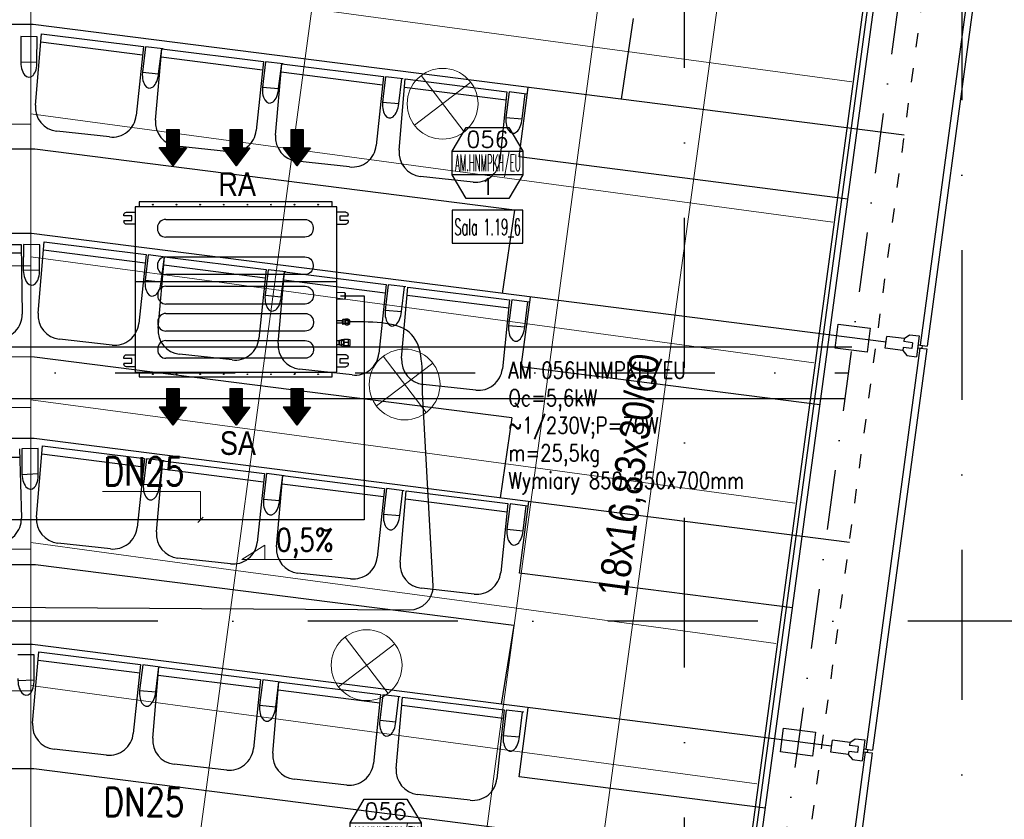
# Model space of a CAD drawing. Header units: millimetres. Extents: x -32221 to 212500, y 31663 to 93766.
# Tile 309 of 340: x 86252 to 90421, y 53968 to 57355. Entities that reach past the tile are written whole.
import ezdxf
from ezdxf.enums import TextEntityAlignment as Align

# ---------------------------------------------------------------- set-up
doc = ezdxf.new("R2010")
doc.units = ezdxf.units.MM
doc.linetypes.add('DASHDOTX2', pattern=[50.8, 25.4, -12.7, 0, -12.7])
doc.linetypes.add('GCAD_ISO03W100', pattern=[30, 12, -18])
for name, color, linetype in [('DVM_INDOOR', 104, 'Continuous'), ('DVM_INOUT_MARK', 3, 'Continuous'), ('DVM_INOUT_NAME', 7, 'Continuous'), ('DVM_PIPE', 3, 'Continuous'), ('osie', 250, 'Continuous'), ('Sciany', 250, 'Continuous'), ('skropliny', 5, 'Continuous'), ('Wyposazenie', 250, 'Continuous')]:
    doc.layers.add(name, color=color, linetype=linetype)
for name, color, linetype, lineweight in [('kasetony', 42, 'Continuous', 5), ('lampy', 30, 'Continuous', 9), ('opis', 250, 'Continuous', 15), ('Opisy', 250, 'Continuous', 13)]:
    doc.layers.add(name, color=color, linetype=linetype, lineweight=lineweight)
doc.styles.add('DVM_DEFAULT', font='romans.shx', dxfattribs={"bigfont": 'whgtxt.shx'})
doc.styles.get("Standard").update_dxf_attribs({"font": 'ARIALN.TTF'})

# ---------------------------------------------------------------- blocks, each defined once
blk = doc.blocks.new('INOUT_MARK')
at = {"layer": 'DVM_INOUT_MARK', "color": 0}
for p, q in [((-600, 1560), (600, 1560)), ((600, 1160), (-600, 1160))]:
    blk.add_line(p, q, dxfattribs=at)
blk.add_lwpolyline([(-360, 1960), (360, 1960), (600, 1560), (600, 1160), (360, 760), (-360, 760), (-600, 1160), (-600, 1560), (-360, 1960)], dxfattribs=at)
at = {"layer": 'DVM_INOUT_NAME'}
blk.add_lwpolyline([(-600, 0), (600, 0), (600, 560), (-600, 560)], close=True, dxfattribs=at)
at = {"layer": 'DVM_INOUT_MARK', "color": 0, "style": 'DVM_DEFAULT'}
for tag, p in [('CAP', (0, 1760)), ('NO', (0, 960))]:
    blk.add_attdef(tag, text='', height=280, dxfattribs=at).set_placement(p, align=Align.MIDDLE_CENTER)
for tag, width, p, p2 in [('QTY', 0.517418, (710, 1220), (1089, 1220)), ('MNAME', 0.53094, (-549, 1220), (563, 1220))]:
    blk.add_attdef(tag, text='', height=280, dxfattribs=dict(at, width=width)).set_placement(p, p2, align=Align.FIT)
at = {"layer": 'DVM_INOUT_NAME', "style": 'DVM_DEFAULT', "width": 1.097081}
blk.add_attdef('INAME', text='', height=280, dxfattribs=at).set_placement((-562, 134), (564, 134), align=Align.FIT)
blk = doc.blocks.new('Direction')
at = {"layer": 'DVM_INDOOR', "color": 1}
for p, q in [((-35, 693.8), (35, 693.8)), ((-35, 693.8), (-35, 588.8)), ((35, 693.8), (35, 588.8)), ((-35, 588.8), (-77, 588.8)), ((-77, 588.8), (0, 487.3)), ((77, 588.8), (0, 487.3)), ((35, 588.8), (77, 588.8))]:
    blk.add_line(p, q, dxfattribs=at)
blk = doc.blocks.new('ID_D_G_D_1_T')
at = {"layer": 'DVM_INDOOR'}
h = blk.add_hatch(dxfattribs=at)
h.set_pattern_fill('ANSI31', color=1, scale=0.75)
h.set_pattern_definition([(45, (-97.4602, 125.541), (-1.683798, 1.683798), [])])
h.paths.add_polyline_path([(-265.5, 522.6), (-207.8, 598.7), (-239.3, 598.7), (-239.3, 677.4), (-291.8, 677.4), (-291.8, 598.7), (-323.3, 598.7)])
h = blk.add_hatch(dxfattribs=at)
h.set_pattern_fill('ANSI31', color=1, scale=0.75)
h.set_pattern_definition([(45, (2.5398, 125.541), (-1.683798, 1.683798), [])])
h.paths.add_polyline_path([(2.5, 522.6), (60.3, 598.7), (28.8, 598.7), (28.8, 677.4), (-23.7, 677.4), (-23.7, 598.7), (-55.2, 598.7)])
h = blk.add_hatch(dxfattribs=at)
h.set_pattern_fill('ANSI31', color=1, scale=0.75)
h.set_pattern_definition([(45, (102.5398, 125.541), (-1.683798, 1.683798), [])])
h.paths.add_polyline_path([(260.1, 522.6), (317.8, 598.7), (286.3, 598.7), (286.3, 677.4), (233.8, 677.4), (233.8, 598.7), (202.3, 598.7)])
h = blk.add_hatch(dxfattribs=at)
h.set_pattern_fill('ANSI31', color=1, scale=0.75)
h.set_pattern_definition([(45, (-97.4602, -971.7816), (-1.683798, 1.683798), [])])
h.paths.add_polyline_path([(-265.5, -574.8), (-207.8, -498.6), (-239.3, -498.6), (-239.3, -419.9), (-291.8, -419.9), (-291.8, -498.6), (-323.3, -498.6)])
h = blk.add_hatch(dxfattribs=at)
h.set_pattern_fill('ANSI31', color=1, scale=0.75)
h.set_pattern_definition([(45, (2.5398, -971.7816), (-1.683798, 1.683798), [])])
h.paths.add_polyline_path([(2.5, -574.8), (60.3, -498.6), (28.8, -498.6), (28.8, -419.9), (-23.7, -419.9), (-23.7, -498.6), (-55.2, -498.6)])
h = blk.add_hatch(dxfattribs=at)
h.set_pattern_fill('ANSI31', color=1, scale=0.75)
h.set_pattern_definition([(45, (102.5398, -971.7816), (-1.683798, 1.683798), [])])
h.paths.add_polyline_path([(260.1, -574.8), (317.8, -498.6), (286.3, -498.6), (286.3, -419.9), (233.8, -419.9), (233.8, -498.6), (202.3, -498.6)])
at = {"layer": 'DVM_INDOOR', "color": 0}
for p, q in [((-424.9, 349.2), (-424.9, -350.8)), ((429, 349.2), (-424.9, 349.2)), ((409, 371), (-408.6, 371)), ((-408.6, 371), (-408.6, 349.2)), ((409, 349.2), (409, 371)), ((429, 275.6), (429, 349.2)), ((-472.2, 311.1), (-472.2, 316.6)), ((-439.2, 311.1), (-472.2, 311.1)), ((-462.2, 326.6), (-424.9, 326.6)), ((-439.2, 291.1), (-439.2, 311.1)), ((-295.6, 296.3), (293.4, 296.3)), ((466.4, 326.6), (429, 326.6)), ((443.3, 291.1), (443.3, 311.1)), ((443.3, 311.1), (476.4, 311.1)), ((476.4, 311.1), (476.4, 316.6)), ((-472.2, 291.1), (-472.2, 285.6)), ((-472.2, 291.1), (-439.2, 291.1)), ((-424.9, 275.6), (-462.2, 275.6)), ((-330.7, 261.2), (-330.7, 256.2)), ((328.5, 261.2), (328.5, 256.2)), ((429, -350.8), (429, 275.6)), ((429, 275.6), (466.4, 275.6)), ((473.4, 291.1), (443.3, 291.1)), ((476.4, 291.1), (473.4, 291.1)), ((476.4, 291.1), (476.4, 285.6)), ((293.4, 221.1), (-295.6, 221.1)), ((-295.6, 137.3), (293.4, 137.3)), ((-330.7, 102.2), (-330.7, 97.2)), ((328.5, 102.2), (328.5, 97.2)), ((293.4, 62.1), (-295.6, 62.1)), ((429, 31.3), (-424.9, 31.3)), ((-294.4, 12.9), (294.6, 12.9)), ((-329.5, -22.2), (-329.5, -27.2)), ((329.8, -22.2), (329.8, -27.2)), ((462.8, -14.8), (429, -13.6)), ((429, -41.1), (462.8, -39.9)), ((462.8, -14.8), (462.8, -27.3)), ((462.8, -27.3), (462.8, -39.9)), ((463.8, -15.8), (463.8, -38.9)), ((294.6, -62.3), (-294.4, -62.3)), ((-294.4, -102.1), (294.6, -102.1)), ((-329.5, -137.2), (-329.5, -142.2)), ((329.8, -137.2), (329.8, -142.2)), ((453.4, -133.2), (429, -133)), ((429, -142.7), (453.4, -142.7)), ((429, -142.7), (453.4, -142.7)), ((453.4, -130.3), (453.4, -130.8)), ((453.4, -137.4), (453.4, -130.8)), ((453.4, -137.4), (453.4, -130.8)), ((453.4, -142.7), (453.4, -133.2)), ((453.4, -142.7), (453.4, -133.2)), ((453.4, -142.7), (453.4, -133.2)), ((453.4, -137.4), (453.4, -138.4)), ((453.4, -145), (453.4, -138.4)), ((453.4, -145), (453.4, -145.5)), ((465.4, -128.1), (454.7, -128.1)), ((454.7, -133), (465.4, -133)), ((465.4, -142.8), (454.7, -142.8)), ((465.4, -147.7), (454.7, -147.7)), ((466.8, -126), (465.4, -127.4)), ((465.4, -128.2), (465.4, -127.4)), ((465.4, -148.4), (465.4, -128.2)), ((465.4, -148.4), (466.8, -149.8)), ((467.6, -125.3), (475.7, -125.3)), ((467.6, -130.2), (475.7, -130.2)), ((467.6, -142.8), (475.7, -142.8)), ((467.6, -150.5), (475.7, -150.5)), ((477.9, -127.4), (476.5, -126)), ((476.5, -149.8), (477.9, -148.4)), ((483.4, -130.4), (477.9, -127.4)), ((477.9, -128.2), (477.9, -127.4)), ((477.9, -148.4), (477.9, -128.2)), ((477.9, -148.4), (483.4, -145.4)), ((483.4, -145.4), (483.4, -130.4)), ((294.6, -177.3), (-294.4, -177.3)), ((-294.4, -217.1), (294.6, -217.1)), ((438.3, -218), (429, -217.9)), ((429, -233.9), (438.3, -233.9)), ((429, -233.9), (438.3, -233.9)), ((440.3, -216.4), (438.3, -218)), ((438.3, -225.9), (438.3, -218)), ((438.3, -233.9), (438.3, -218)), ((438.3, -233.9), (438.3, -225.9)), ((438.3, -233.9), (440.3, -235.4)), ((448.6, -216.4), (440.3, -216.4)), ((440.3, -235.4), (440.3, -216.4)), ((440.3, -235.4), (448.6, -235.4)), ((448.6, -218.9), (448.6, -212)), ((448.6, -212), (458.6, -212)), ((458.6, -218.9), (448.6, -218.9)), ((448.6, -232.8), (448.6, -218.9)), ((448.6, -232.8), (458.6, -232.8)), ((448.6, -239.7), (448.6, -232.8)), ((448.6, -239.7), (458.6, -239.7)), ((458.6, -212), (458.6, -218.9)), ((458.9, -216.3), (458.6, -216.3)), ((458.6, -218.9), (458.6, -232.8)), ((458.6, -232.8), (458.6, -239.7)), ((458.6, -235.3), (458.9, -235.3)), ((459.4, -212.2), (458.9, -212.7)), ((458.9, -238.7), (458.9, -212.7)), ((458.9, -238.7), (459.4, -239.2)), ((476.3, -212.2), (461.5, -212.2)), ((476.3, -212.2), (461.5, -212.2)), ((476.3, -225.7), (461.5, -225.7)), ((476.3, -239.2), (461.5, -239.2)), ((478.9, -212.7), (478.4, -212.2)), ((478.4, -239.2), (478.9, -238.7)), ((484.9, -213.7), (478.9, -212.7)), ((478.9, -238.7), (478.9, -212.7)), ((478.9, -238.7), (484.9, -237.7)), ((484.9, -237.7), (484.9, -213.7)), ((-472.2, -292.7), (-472.2, -287.2)), ((-462.2, -277.2), (-424.9, -277.2)), ((-329.5, -252.2), (-329.5, -257.2)), ((329.8, -252.2), (329.8, -257.2)), ((466.4, -277.2), (429, -277.2)), ((476.4, -292.7), (476.4, -287.2)), ((-439.2, -292.7), (-472.2, -292.7)), ((-472.2, -312.7), (-472.2, -318.2)), ((-472.2, -312.7), (-439.2, -312.7)), ((-424.9, -328.2), (-462.2, -328.2)), ((-439.2, -312.7), (-439.2, -292.7)), ((294.6, -292.3), (-294.4, -292.3)), ((429, -328.2), (466.4, -328.2)), ((443.3, -312.7), (443.3, -292.7)), ((443.3, -292.7), (476.4, -292.7)), ((473.4, -312.7), (443.3, -312.7)), ((476.4, -312.7), (473.4, -312.7)), ((476.4, -312.7), (476.4, -318.2)), ((-424.9, -350.8), (429, -350.8)), ((-408.6, -350.8), (-408.6, -371)), ((-408.6, -371), (-408.1, -371)), ((-408.1, -371), (409, -371)), ((409, -371), (409, -351.3))]:
    blk.add_line(p, q, dxfattribs=at)
for centre in [(-349.9, 358.4), (-249.9, 358.4), (-149.9, 358.4), (-49.9, 358.4), (50.1, 358.4), (150.1, 358.4), (250.1, 358.4), (350.1, 358.4), (-349.9, -360), (-249.9, -360), (-149.9, -360), (-49.9, -360), (50.1, -360), (150.1, -360), (250.1, -360), (350.1, -360)]:
    blk.add_circle(centre, 1.6, dxfattribs=at)
at = {"layer": 'DVM_INDOOR', "color": 0, "extrusion": (0, 0, -1)}
for centre, radius, start, end in [((462.2, 316.6), 10, 0, 90), ((-293.4, 261.2), 35.1, 90, 180), ((-466.4, 316.6), 10, 90, 180), ((462.2, 285.6), 10, 270, 0), ((-293.4, 256.2), 35.1, 180, 270), ((-466.4, 285.6), 10, 180, 270), ((-293.4, 102.2), 35.1, 90, 180), ((-293.4, 97.2), 35.1, 180, 270), ((-294.6, -22.2), 35.1, 90, 180), ((-294.6, -27.2), 35.1, 180, 270), ((-294.6, -137.2), 35.1, 90, 180), ((-294.6, -142.2), 35.1, 180, 270), ((-294.6, -252.2), 35.1, 90, 180), ((462.2, -287.2), 10, 0, 90), ((-294.6, -257.2), 35.1, 180, 270), ((-466.4, -287.2), 10, 90, 180), ((462.2, -318.2), 10, 270, 0), ((-466.4, -318.2), 10, 180, 270), ((-409.5, -351.3), 0.5, 360, 90)]:
    blk.add_arc(centre, radius, start, end, dxfattribs=at)
at = {"layer": 'DVM_INDOOR', "color": 0}
for centre, radius, start, end in [((-295.6, 261.2), 35.1, 90, 180), ((-295.6, 256.2), 35.1, 180, 270), ((-295.6, 102.2), 35.1, 90, 180), ((-295.6, 97.2), 35.1, 180, 270), ((-294.4, -22.2), 35.1, 90, 180), ((-294.4, -27.2), 35.1, 180, 270), ((462.8, -15.8), 1, 0, 88.2), ((462.8, -38.9), 1, 271.8, 0), ((-294.4, -137.2), 35.1, 90, 180), ((-294.4, -142.2), 35.1, 180, 270), ((-294.4, -252.2), 35.1, 90, 180), ((-294.4, -257.2), 35.1, 180, 270)]:
    blk.add_arc(centre, radius, start, end, dxfattribs=at)
for points, knots in [([(454.7, -128.1), (454.7, -128.1), (454.6, -128.1), (454.4, -128.1), (454, -128.3), (453.7, -128.5), (453.6, -128.8), (453.5, -129.1), (453.4, -129.4), (453.4, -129.8), (453.4, -130.1), (453.4, -130.3)], [0, 0, 0, 0, 0.000013, 0.069041, 0.139275, 0.284826, 0.389711, 0.496275, 0.619531, 0.743075, 1, 1, 1, 1]), ([(453.4, -130.8), (453.4, -131), (453.4, -131.3), (453.4, -131.7), (453.5, -132), (453.6, -132.3), (453.8, -132.6), (454.1, -132.9), (454.4, -133), (454.6, -133), (454.7, -133), (454.7, -133)], [0, 0, 0, 0, 0.239182, 0.362776, 0.485496, 0.613466, 0.749358, 0.877858, 0.939112, 0.970034, 1, 1, 1, 1]), ([(454.7, -133), (454.7, -133), (454.6, -133), (454.4, -133.1), (454.1, -133.3), (453.8, -133.8), (453.6, -134.3), (453.5, -134.9), (453.4, -135.6), (453.4, -136.4), (453.4, -137), (453.4, -137.4)], [0, 0, 0, 0, 0.029886, 0.060825, 0.121941, 0.2487, 0.371948, 0.49607, 0.618809, 0.742992, 1, 1, 1, 1]), ([(453.4, -138.4), (453.4, -138.8), (453.4, -139.4), (453.4, -140.2), (453.5, -140.8), (453.6, -141.5), (453.8, -142.1), (454.1, -142.5), (454.4, -142.8), (454.6, -142.8), (454.7, -142.8), (454.7, -142.8)], [0, 0, 0, 0, 0.239, 0.36254, 0.485088, 0.61328, 0.74929, 0.877829, 0.939097, 0.970051, 1, 1, 1, 1]), ([(454.7, -142.8), (454.6, -142.8), (454.5, -142.8), (454.3, -142.9), (454, -143), (453.7, -143.3), (453.6, -143.5), (453.5, -143.8), (453.4, -144.1), (453.4, -144.5), (453.4, -144.8), (453.4, -145)], [0, 0, 0, 0, 0.033947, 0.069512, 0.139705, 0.28517, 0.390004, 0.496517, 0.619714, 0.743198, 1, 1, 1, 1]), ([(453.4, -145.5), (453.4, -145.7), (453.4, -146), (453.4, -146.4), (453.5, -146.7), (453.6, -147.1), (453.8, -147.4), (454.1, -147.6), (454.4, -147.7), (454.6, -147.7), (454.7, -147.7), (454.7, -147.7)], [0, 0, 0, 0, 0.239181, 0.362773, 0.485493, 0.613462, 0.749353, 0.877854, 0.939109, 0.970033, 1, 1, 1, 1]), ([(467.6, -125.3), (466.6, -126.1), (465.9, -126.9), (465.9, -128.6), (466.6, -129.4), (467.6, -130.2)], [0, 0, 0, 0, 0.5, 0.5, 1, 1, 1, 1]), ([(467.6, -130.2), (467.1, -131.2), (466.7, -132.2), (466.1, -134.3), (465.9, -135.4), (465.9, -138.7), (466.6, -140.8), (467.6, -142.8)], [0, 0, 0, 0, 0.25, 0.25, 0.5, 0.5, 1, 1, 1, 1]), ([(467.6, -142.8), (467.1, -143.4), (466.7, -144), (466.1, -145.3), (465.9, -146), (465.9, -148), (466.6, -149.3), (467.6, -150.5)], [0, 0, 0, 0, 0.25, 0.25, 0.5, 0.5, 1, 1, 1, 1]), ([(475.7, -130.2), (476.7, -129.4), (477.4, -128.6), (477.4, -126.9), (476.7, -126.1), (475.7, -125.3)], [0, 0, 0, 0, 0.5, 0.5, 1, 1, 1, 1]), ([(475.7, -142.8), (476.2, -141.8), (476.6, -140.8), (477.2, -138.7), (477.4, -137.6), (477.4, -134.3), (476.7, -132.2), (475.7, -130.2)], [0, 0, 0, 0, 0.25, 0.25, 0.5, 0.5, 1, 1, 1, 1]), ([(475.7, -150.5), (476.2, -149.9), (476.6, -149.3), (477.2, -148), (477.4, -147.3), (477.4, -145.3), (476.7, -144), (475.7, -142.8)], [0, 0, 0, 0, 0.25, 0.25, 0.5, 0.5, 1, 1, 1, 1]), ([(461.5, -212.2), (461.4, -212.2), (461.2, -212.2), (460.9, -212.2), (460.8, -212.2), (460.6, -212.2), (460.6, -212.2), (460.4, -212.2), (460.3, -212.2), (460.1, -212.2), (459.8, -212.2), (459.7, -212.2), (459.5, -212.2), (459.5, -212.2), (459.5, -212.2), (459.4, -212.2), (459.4, -212.2), (459.4, -212.2), (459.4, -212.2), (459.4, -212.2)], [0, 0, 0, 0, 0.125462, 0.125462, 0.250924, 0.250924, 0.313655, 0.313655, 0.376386, 0.501849, 0.501849, 0.752773, 0.752773, 0.878235, 0.878235, 0.940966, 0.972332, 0.972332, 1, 1, 1, 1]), ([(461.5, -225.7), (460.9, -224.7), (460.4, -223.6), (459.7, -221.4), (459.4, -220.2), (459.4, -216.6), (460.3, -214.4), (461.5, -212.2)], [0, 0, 0, 0, 0.25, 0.25, 0.5, 0.5, 1, 1, 1, 1]), ([(461.5, -239.2), (460.9, -238.2), (460.4, -237.1), (459.7, -234.9), (459.4, -233.7), (459.4, -230.1), (460.3, -227.9), (461.5, -225.7)], [0, 0, 0, 0, 0.25, 0.25, 0.5, 0.5, 1, 1, 1, 1]), ([(459.4, -239.2), (459.4, -239.2), (459.4, -239.2), (459.4, -239.2), (459.4, -239.2), (459.5, -239.2), (459.5, -239.2), (459.5, -239.2), (459.7, -239.2), (459.8, -239.2), (460.1, -239.2), (460.3, -239.2), (460.4, -239.2), (460.6, -239.2), (460.6, -239.2), (460.8, -239.2), (460.9, -239.2), (461.2, -239.2), (461.4, -239.2), (461.5, -239.2)], [0, 0, 0, 0, 0.027668, 0.027668, 0.059034, 0.121765, 0.121765, 0.247227, 0.247227, 0.498151, 0.498151, 0.623614, 0.686345, 0.686345, 0.749076, 0.749076, 0.874538, 0.874538, 1, 1, 1, 1]), ([(460.1, -212.2), (460.2, -212.2), (460.2, -212.2), (460.4, -212.2), (460.4, -212.2), (460.4, -212.2), (460.5, -212.2), (460.6, -212.2), (460.8, -212.2), (460.9, -212.2), (461.2, -212.2), (461.4, -212.2), (461.5, -212.2)], [0, 0, 0, 0, 0.181781, 0.181781, 0.249966, 0.249966, 0.318151, 0.454521, 0.454521, 0.72726, 0.72726, 1, 1, 1, 1]), ([(476.3, -225.7), (477, -224.7), (477.5, -223.6), (478.2, -221.4), (478.4, -220.2), (478.4, -216.6), (477.6, -214.4), (476.3, -212.2)], [0, 0, 0, 0, 0.25, 0.25, 0.5, 0.5, 1, 1, 1, 1]), ([(476.3, -212.2), (476.5, -212.2), (476.6, -212.2), (476.9, -212.2), (477.1, -212.2), (477.2, -212.2), (477.3, -212.2), (477.4, -212.2), (477.6, -212.2), (477.8, -212.2), (478, -212.2), (478.2, -212.2), (478.3, -212.2), (478.4, -212.2), (478.4, -212.2), (478.4, -212.2), (478.4, -212.2), (478.4, -212.2), (478.4, -212.2), (478.4, -212.2), (478.4, -212.2), (478.4, -212.2), (478.3, -212.2), (478.2, -212.2), (478, -212.2), (477.8, -212.2), (477.7, -212.2), (477.5, -212.2), (477.5, -212.2), (477.4, -212.2), (477.3, -212.2), (477.2, -212.2), (477.1, -212.2), (476.9, -212.2), (476.6, -212.2), (476.5, -212.2), (476.3, -212.2)], [0, 0, 0, 0, 0.0625, 0.0625, 0.125, 0.125, 0.15625, 0.15625, 0.1875, 0.25, 0.25, 0.375, 0.375, 0.4375, 0.4375, 0.46875, 0.484375, 0.484375, 0.5, 0.5, 0.5625, 0.5625, 0.625, 0.625, 0.75, 0.75, 0.8125, 0.8125, 0.828125, 0.828125, 0.84375, 0.875, 0.875, 0.9375, 0.9375, 1, 1, 1, 1]), ([(476.3, -239.2), (477, -238.2), (477.5, -237.1), (478.2, -234.9), (478.4, -233.7), (478.4, -230.1), (477.6, -227.9), (476.3, -225.7)], [0, 0, 0, 0, 0.25, 0.25, 0.5, 0.5, 1, 1, 1, 1]), ([(478.4, -239.2), (478.4, -239.2), (478.4, -239.2), (478.4, -239.2), (478.4, -239.2), (478.4, -239.2), (478.4, -239.2), (478.3, -239.2), (478.2, -239.2), (478, -239.2), (477.8, -239.2), (477.6, -239.2), (477.4, -239.2), (477.3, -239.2), (477.2, -239.2), (477.1, -239.2), (476.9, -239.2), (476.6, -239.2), (476.5, -239.2), (476.3, -239.2)], [0, 0, 0, 0, 0.027668, 0.027668, 0.059034, 0.121765, 0.121765, 0.247227, 0.247227, 0.498151, 0.498151, 0.623614, 0.686345, 0.686345, 0.749076, 0.749076, 0.874538, 0.874538, 1, 1, 1, 1])]:
    blk.add_open_spline(points, degree=3, knots=knots, dxfattribs=at)
for points in [[(467.6, -150.5), (467.3, -150.3), (467, -150), (466.8, -149.8)], [(476.5, -149.8), (476.3, -150), (476, -150.3), (475.7, -150.5)]]:
    blk.add_open_spline(points, degree=3, dxfattribs=at)
at = {"layer": 'DVM_INDOOR', "xscale": 0.75, "yscale": 0.75, "zscale": 0.75}
for p in [(-265.5, 157.1), (2.5, 157.1), (260.1, 157.1), (-265.5, -940.3), (2.5, -940.3), (260.1, -940.3)]:
    blk.add_blockref('Direction', p, dxfattribs=at)
at = {"layer": 'DVM_INDOOR', "color": 2}
for s, p in [('RA', (86.6, 365.9)), ('SA', (86.6, -731.4))]:
    blk.add_text(s, height=100, dxfattribs=at).set_placement(p, align=Align.BOTTOM_RIGHT)

msp = doc.modelspace()

# ---------------------------------------------------------------- linework, layer by layer
at = {"layer": 'DVM_PIPE'}
msp.add_lwpolyline([(83719.177, 54882.399), (87903.027, 54855.477, 0.41421356), (88003.027, 54955.477), (87957.67, 55775.989)], format="xyb", dxfattribs=at)
msp.add_spline([(87957.67, 55775.989), (87911.757, 56021.97), (87649.561, 56075.378)], degree=3, dxfattribs=at)
at = {"layer": 'kasetony'}
for p, q in [((88758.249, 57834.867), (88677.809, 57240.284)), ((86299.475, 56912.853), (86299.475, 57512.853)), ((87408.201, 56806.582), (87488.642, 57401.166)), ((87408.201, 56806.582), (87488.642, 57401.166)), ((87488.642, 57401.166), (87408.201, 56806.582)), ((88677.809, 57240.284), (87488.642, 57401.166)), ((88677.809, 57240.284), (87488.642, 57401.166)), ((88597.368, 56645.701), (88677.809, 57240.284)), ((88597.368, 56645.701), (88677.809, 57240.284)), ((88677.809, 57240.284), (88597.368, 56645.701)), ((89776.1, 57091.697), (88677.809, 57240.284)), ((89776.1, 57091.697), (88677.809, 57240.284)), ((86299.475, 56956.581), (87408.201, 56806.582)), ((87408.201, 56806.582), (86299.475, 56956.581)), ((85099.475, 56912.853), (86299.475, 56912.853)), ((86299.475, 56912.853), (85099.475, 56912.853)), ((86299.475, 56312.853), (86299.475, 56912.853)), ((87327.76, 56211.999), (87408.201, 56806.582)), ((87327.76, 56211.999), (87408.201, 56806.582)), ((87408.201, 56806.582), (87327.76, 56211.999)), ((87408.201, 56806.582), (88597.368, 56645.701)), ((88597.368, 56645.701), (87408.201, 56806.582)), ((88516.927, 56051.118), (88597.368, 56645.701)), ((88516.927, 56051.118), (88597.368, 56645.701)), ((88597.368, 56645.701), (88516.927, 56051.118)), ((88597.368, 56645.701), (89695.66, 56497.114)), ((89695.66, 56497.114), (88597.368, 56645.701)), ((87327.76, 56211.999), (86299.475, 56351.115)), ((86299.475, 56351.115), (87327.76, 56211.999)), ((87327.76, 56211.999), (86299.475, 56351.115)), ((85099.475, 56312.853), (86299.475, 56312.853)), ((86299.475, 56312.853), (85099.475, 56312.853)), ((86299.475, 55712.853), (86299.475, 56312.853)), ((87247.32, 55617.416), (87327.76, 56211.999)), ((87247.32, 55617.416), (87327.76, 56211.999)), ((87327.76, 56211.999), (87247.32, 55617.416)), ((88516.927, 56051.118), (87327.76, 56211.999)), ((87327.76, 56211.999), (88516.927, 56051.118)), ((88516.927, 56051.118), (87327.76, 56211.999)), ((88436.486, 55456.534), (88516.927, 56051.118)), ((88436.486, 55456.534), (88516.927, 56051.118)), ((88516.927, 56051.118), (88436.486, 55456.534)), ((88516.927, 56051.118), (89615.219, 55902.53)), ((89615.219, 55902.53), (88516.927, 56051.118)), ((89615.219, 55902.53), (88516.927, 56051.118)), ((86299.475, 55745.649), (87247.32, 55617.416)), ((87247.32, 55617.416), (86299.475, 55745.649)), ((85099.475, 55712.853), (86299.475, 55712.853)), ((86299.475, 55712.853), (85099.475, 55712.853)), ((86299.475, 55112.853), (86299.475, 55712.853)), ((87166.879, 55022.833), (87247.32, 55617.416)), ((87166.879, 55022.833), (87247.32, 55617.416)), ((87247.32, 55617.416), (87166.879, 55022.833)), ((87247.32, 55617.416), (88436.486, 55456.534)), ((88436.486, 55456.534), (87247.32, 55617.416)), ((88356.046, 54861.951), (88436.486, 55456.534)), ((88356.046, 54861.951), (88436.486, 55456.534)), ((88436.486, 55456.534), (88356.046, 54861.951)), ((88436.486, 55456.534), (89534.778, 55307.947)), ((89534.778, 55307.947), (88436.486, 55456.534)), ((87166.879, 55022.833), (86299.475, 55140.183)), ((86299.475, 55140.183), (87166.879, 55022.833)), ((87166.879, 55022.833), (86299.475, 55140.183)), ((85099.475, 55112.853), (86299.475, 55112.853)), ((86299.475, 55112.853), (85099.475, 55112.853)), ((86299.475, 54512.853), (86299.475, 55112.853)), ((87086.438, 54428.249), (87166.879, 55022.833)), ((87086.438, 54428.249), (87166.879, 55022.833)), ((87166.879, 55022.833), (87086.438, 54428.249)), ((88356.046, 54861.951), (87166.879, 55022.833)), ((87166.879, 55022.833), (88356.046, 54861.951)), ((88356.046, 54861.951), (87166.879, 55022.833)), ((88275.605, 54267.368), (88356.046, 54861.951)), ((88275.605, 54267.368), (88356.046, 54861.951)), ((88356.046, 54861.951), (88275.605, 54267.368)), ((88356.046, 54861.951), (89454.337, 54713.364)), ((89454.337, 54713.364), (88356.046, 54861.951)), ((89454.337, 54713.364), (88356.046, 54861.951)), ((86299.475, 54534.717), (87086.438, 54428.249)), ((87086.438, 54428.249), (86299.475, 54534.717)), ((85099.475, 54512.853), (86299.475, 54512.853)), ((86299.475, 54512.853), (85099.475, 54512.853)), ((86299.475, 53912.853), (86299.475, 54512.853)), ((87005.997, 53833.666), (87086.438, 54428.249)), ((87005.997, 53833.666), (87086.438, 54428.249)), ((87086.438, 54428.249), (87005.997, 53833.666)), ((87086.438, 54428.249), (88275.605, 54267.368)), ((88275.605, 54267.368), (87086.438, 54428.249)), ((88195.164, 53672.784), (88275.605, 54267.368)), ((88195.164, 53672.784), (88275.605, 54267.368)), ((88275.605, 54267.368), (88195.164, 53672.784)), ((88275.605, 54267.368), (89373.897, 54118.781)), ((89373.897, 54118.781), (88275.605, 54267.368))]:
    msp.add_line(p, q, dxfattribs=at)
at = {"layer": 'lampy'}
for p, q in [((87952.117, 57118.598), (88133.893, 56879.941)), ((88162.333, 57090.158), (87923.676, 56908.381)), ((87791.235, 55929.431), (87973.012, 55690.774)), ((88001.452, 55900.991), (87762.795, 55719.214)), ((87630.353, 54740.265), (87812.13, 54501.608)), ((87840.57, 54711.825), (87601.913, 54530.048))]:
    msp.add_line(p, q, dxfattribs=at)
for centre in [(88043.005, 56999.269), (87882.123, 55810.103), (87721.242, 54620.936)]:
    msp.add_circle(centre, 150, dxfattribs=at)
at = {"layer": 'opis'}
for p, q in [((86602.523, 55356.417), (87018.364, 55356.417)), ((87018.364, 55356.417), (87018.358, 55236.186)), ((87007.123, 55224.951), (87029.593, 55247.421)), ((87193.359, 55068.225), (87290.701, 55129.138)), ((87290.701, 55129.138), (87290.701, 55068.225)), ((87193.359, 55068.225), (87575.576, 55068.225))]:
    msp.add_line(p, q, dxfattribs=at)
at = {"layer": 'Opisy'}
msp.add_line((88515.861, 52373.859), (89464.117, 59288.506), dxfattribs=at)
at = {"layer": 'osie', "linetype": 'DASHDOTX2', "ltscale": 25}
for p, q in [((89067.244, 33019.002), (89067.244, 62730.045)), ((90241.854, 62730.045), (90241.854, 33019.002)), ((93188.295, 54807.176), (77303.49, 54807.176))]:
    msp.add_line(p, q, dxfattribs=at)
at = {"layer": 'osie'}
for p, q in [((79543.589, 55969.721), (89775.61, 55969.721)), ((89745.903, 55749.721), (79543.189, 55749.721))]:
    msp.add_line(p, q, dxfattribs=at)
at = {"layer": 'osie', "linetype": 'DASHDOTX2', "ltscale": 20}
msp.add_line((79543.389, 55859.721), (89760.757, 55859.721), dxfattribs=at)
at = {"layer": 'Sciany'}
for p, q in [((88918.777, 50705.542), (90107.889, 59494.939)), ((88935.662, 50703.258), (90124.938, 59491.685)), ((88963.002, 50714.71), (90150.145, 59488.444)), ((90297.884, 57704.28), (90064.937, 55976.322)), ((90327.435, 57700.296), (90094.487, 55972.339)), ((86310.026, 57335.192), (79640.271, 57350.908)), ((89997.898, 56865.554), (86310.026, 57335.192)), ((88366.492, 56775.051), (88405.377, 57068.356)), ((89758.729, 56595.721), (88366.492, 56775.051)), ((86302.128, 56449.492), (79639.388, 56465.185)), ((89920.516, 55988.702), (86302.128, 56449.492)), ((88376.071, 55885.517), (88415.166, 56180.403)), ((89704.756, 55964.65), (89717.67, 56066.062)), ((89717.67, 56066.062), (89852.887, 56048.843)), ((89852.887, 56048.843), (89839.973, 55947.43)), ((89917.287, 55963.349), (89923.744, 56014.055)), ((89997.81, 56004.623), (89923.744, 56014.055)), ((89997.81, 56004.623), (89996.196, 55991.947)), ((90033.228, 55987.231), (89996.196, 55991.947)), ((89997.81, 56004.623), (90020.097, 56020.84)), ((90020.097, 56020.84), (90061.349, 56015.586)), ((90061.349, 56015.586), (90050.116, 55927.379)), ((89839.973, 55947.43), (89704.756, 55964.65)), ((90063.43, 55964.491), (89834.324, 54265.042)), ((90092.98, 55960.507), (89863.875, 54261.059)), ((89991.353, 55953.917), (89917.287, 55963.349)), ((89992.967, 55966.594), (89991.353, 55953.917)), ((89991.353, 55953.917), (90008.864, 55932.633)), ((90030, 55961.878), (89992.967, 55966.594)), ((90033.228, 55987.231), (90030, 55961.878)), ((90054.979, 55965.567), (90071.881, 55963.415)), ((90056.486, 55977.399), (90073.388, 55975.246)), ((90063.43, 55964.491), (90092.98, 55960.507)), ((90064.937, 55976.322), (90094.487, 55972.339)), ((90073.388, 55975.246), (90071.881, 55963.415)), ((90008.864, 55932.633), (90050.116, 55927.379)), ((89640.707, 55723.452), (88376.071, 55885.517)), ((86314.034, 55580.983), (79638.522, 55596.704)), ((89765.556, 55141.443), (86314.034, 55580.983)), ((88368.502, 55011.299), (88408.665, 55314.239)), ((89524.34, 54863.41), (88368.502, 55011.299)), ((86306.97, 54708.228), (79637.653, 54723.936)), ((89689.903, 54277.422), (86306.97, 54708.228)), ((88366.61, 54148.435), (88405.397, 54441)), ((89474.143, 54253.37), (89487.058, 54354.782)), ((89487.058, 54354.782), (89622.275, 54337.563)), ((89622.275, 54337.563), (89609.36, 54236.15)), ((89686.675, 54252.069), (89693.132, 54302.775)), ((89767.198, 54293.343), (89693.132, 54302.775)), ((89767.198, 54293.343), (89765.583, 54280.667)), ((89802.616, 54275.951), (89765.583, 54280.667)), ((89767.198, 54293.343), (89789.485, 54309.559)), ((89789.485, 54309.559), (89830.736, 54304.306)), ((89830.736, 54304.306), (89819.504, 54216.099)), ((89609.36, 54236.15), (89474.143, 54253.37)), ((89832.818, 54253.211), (89601.369, 52536.378)), ((89862.368, 54249.227), (89630.92, 52532.394)), ((89760.74, 54242.637), (89686.675, 54252.069)), ((89762.355, 54255.314), (89760.74, 54242.637)), ((89760.74, 54242.637), (89778.252, 54221.353)), ((89799.387, 54250.598), (89762.355, 54255.314)), ((89802.616, 54275.951), (89799.387, 54250.598)), ((89824.367, 54254.287), (89841.269, 54252.135)), ((89825.873, 54266.118), (89842.775, 54263.966)), ((89832.818, 54253.211), (89862.368, 54249.227)), ((89834.324, 54265.042), (89863.875, 54261.059)), ((89842.775, 54263.966), (89841.269, 54252.135)), ((89778.252, 54221.353), (89819.504, 54216.099)), ((89409.545, 54014.992), (88366.61, 54148.435))]:
    msp.add_line(p, q, dxfattribs=at)
at = {"layer": 'Sciany', "linetype": 'DASHDOTX2', "ltscale": 10}
msp.add_line((90248.958, 59475.128), (89064.91, 50706.582), dxfattribs=at)
at = {"layer": 'Sciany', "linetype": 'GCAD_ISO03W100', "ltscale": 5}
msp.add_line((89166.818, 50698.455), (90347.914, 59462.882), dxfattribs=at)
at = {"layer": 'skropliny'}
for p, q in [((87611.095, 56186.139), (87711.095, 56186.139)), ((87711.095, 56186.139), (87711.095, 55236.139)), ((87711.095, 55236.139), (79766.042, 55236.534))]:
    msp.add_line(p, q, dxfattribs=at)
at = {"layer": 'Wyposazenie'}
for p, q in [((88850.126, 57359.994), (88799.275, 57018.195)), ((86256.691, 57283.621), (86256.536, 57174.913)), ((86325.858, 57283.272), (86256.691, 57283.621)), ((86319.079, 56993.534), (86345.329, 57295.433)), ((86325.322, 57177.136), (86325.858, 57283.272)), ((86345.329, 57295.433), (86776.014, 57241.715)), ((86342.512, 57261.102), (86772.329, 57206.543)), ((86776.014, 57241.715), (86745.396, 56949.464)), ((86785.01, 57240.593), (86771.947, 57132.672)), ((86785.01, 57240.593), (86771.947, 57132.672)), ((86859.265, 57231.331), (86785.01, 57240.593)), ((86827.397, 56930.133), (86853.647, 57232.032)), ((86840.511, 57126.711), (86853.647, 57232.032)), ((86850.83, 57197.701), (87280.647, 57143.142)), ((86853.647, 57232.032), (87284.332, 57178.314)), ((86256.536, 57174.913), (86325.322, 57177.136)), ((87284.332, 57178.314), (87253.713, 56886.063)), ((87293.328, 57177.192), (87280.265, 57069.272)), ((87293.328, 57177.192), (87280.265, 57069.272)), ((87367.582, 57167.931), (87293.328, 57177.192)), ((87335.714, 56866.733), (87361.964, 57168.631)), ((87348.828, 57063.31), (87361.964, 57168.631)), ((87361.964, 57168.631), (87792.65, 57114.913)), ((86771.947, 57132.672), (86840.511, 57126.711)), ((86771.947, 57132.672), (86840.511, 57126.711)), ((87359.147, 57134.301), (87788.965, 57079.742)), ((87792.65, 57114.913), (87762.031, 56822.663)), ((87801.646, 57113.791), (87788.583, 57005.871)), ((87801.646, 57113.791), (87788.583, 57005.871)), ((87875.9, 57104.53), (87801.646, 57113.791)), ((87857.146, 56999.909), (87870.282, 57105.23)), ((87858.447, 56802.314), (87884.697, 57104.213)), ((87884.697, 57104.213), (88315.382, 57050.495)), ((87280.265, 57069.272), (87348.828, 57063.31)), ((87280.265, 57069.272), (87348.828, 57063.31)), ((87881.88, 57069.882), (88311.698, 57015.323)), ((88315.382, 57050.495), (88284.764, 56758.244)), ((88324.378, 57049.373), (88311.316, 56941.453)), ((88324.378, 57049.373), (88311.316, 56941.453)), ((88398.633, 57040.111), (88324.378, 57049.373)), ((88379.879, 56935.491), (88393.015, 57040.812)), ((87788.583, 57005.871), (87857.146, 56999.909)), ((87788.583, 57005.871), (87857.146, 56999.909)), ((88311.316, 56941.453), (88379.879, 56935.491)), ((88311.316, 56941.453), (88379.879, 56935.491)), ((86632.518, 56858.501), (86409.724, 56883.063)), ((86317.099, 56806.447), (81114.688, 56818.7)), ((88347.641, 56547.864), (86317.099, 56806.447)), ((87140.836, 56795.1), (86918.041, 56819.662)), ((87649.153, 56731.699), (87426.359, 56756.261)), ((88171.886, 56667.281), (87949.092, 56691.843)), ((88347.641, 56547.864), (88295.405, 56195.655)), ((86330.241, 56112.331), (86356.491, 56414.229)), ((86356.491, 56414.229), (86787.176, 56360.511)), ((85824.77, 56404.655), (86258.787, 56402.463)), ((85826.05, 56370.233), (86259.305, 56367.103)), ((86258.787, 56402.463), (86263.091, 56108.644)), ((86267.852, 56402.417), (86267.698, 56293.709)), ((86337.02, 56402.068), (86267.852, 56402.417)), ((86336.484, 56295.932), (86337.02, 56402.068)), ((86353.674, 56379.899), (86783.491, 56325.34)), ((86787.176, 56360.511), (86756.557, 56068.261)), ((86796.172, 56359.389), (86783.109, 56251.469)), ((86796.172, 56359.389), (86783.109, 56251.469)), ((86870.426, 56350.128), (86796.172, 56359.389)), ((86838.558, 56048.93), (86864.808, 56350.828)), ((86851.672, 56245.507), (86864.808, 56350.828)), ((86864.808, 56350.828), (87295.494, 56297.11)), ((86267.698, 56293.709), (86336.484, 56295.932)), ((86861.991, 56316.498), (87291.809, 56261.939)), ((87295.494, 56297.11), (87264.875, 56004.86)), ((87304.49, 56295.988), (87291.427, 56188.068)), ((87304.49, 56295.988), (87291.427, 56188.068)), ((87378.744, 56286.727), (87304.49, 56295.988)), ((87346.876, 55985.529), (87373.126, 56287.428)), ((87359.99, 56182.107), (87373.126, 56287.428)), ((87373.126, 56287.428), (87803.811, 56233.71)), ((86783.109, 56251.469), (86851.672, 56245.507)), ((86783.109, 56251.469), (86851.672, 56245.507)), ((87370.309, 56253.097), (87800.126, 56198.538)), ((87803.811, 56233.71), (87773.193, 55941.459)), ((87812.807, 56232.588), (87799.744, 56124.667)), ((87812.807, 56232.588), (87799.744, 56124.667)), ((87887.061, 56223.326), (87812.807, 56232.588)), ((87868.307, 56118.706), (87881.444, 56224.027)), ((87869.609, 55921.111), (87895.859, 56223.009)), ((87895.859, 56223.009), (88326.544, 56169.291)), ((87291.427, 56188.068), (87359.99, 56182.107)), ((87291.427, 56188.068), (87359.99, 56182.107)), ((87893.042, 56188.679), (88322.859, 56134.12)), ((88326.544, 56169.291), (88295.925, 55877.041)), ((88335.54, 56168.169), (88322.477, 56060.249)), ((88335.54, 56168.169), (88322.477, 56060.249)), ((88409.794, 56158.908), (88335.54, 56168.169)), ((88391.04, 56054.287), (88404.177, 56159.609)), ((87799.744, 56124.667), (87868.307, 56118.706)), ((87799.744, 56124.667), (87868.307, 56118.706)), ((88322.477, 56060.249), (88391.04, 56054.287)), ((88322.477, 56060.249), (88391.04, 56054.287)), ((86643.68, 55977.297), (86420.885, 56001.859)), ((86315.027, 55926.539), (81116.904, 55938.782)), ((88336.396, 55669.124), (86315.027, 55926.539)), ((87151.997, 55913.896), (86929.203, 55938.458)), ((87660.315, 55850.496), (87437.521, 55875.058)), ((88183.048, 55786.077), (87960.253, 55810.639)), ((88336.396, 55669.124), (88287.33, 55329.691)), ((86251.781, 55537.992), (86259.505, 55244.243)), ((86330.013, 55538.508), (86260.846, 55538.052)), ((86260.846, 55538.052), (86261.957, 55429.35)), ((86323.234, 55248.77), (86349.484, 55550.669)), ((86330.712, 55432.373), (86330.013, 55538.508)), ((86349.484, 55550.669), (86780.169, 55496.951)), ((85819.448, 55500.727), (86252.71, 55502.64)), ((86346.667, 55516.338), (86776.484, 55461.779)), ((86780.169, 55496.951), (86749.55, 55204.7)), ((86789.165, 55495.829), (86776.102, 55387.909)), ((86789.165, 55495.829), (86776.102, 55387.909)), ((86863.419, 55486.567), (86789.165, 55495.829)), ((86831.551, 55185.37), (86857.802, 55487.268)), ((86844.665, 55381.947), (86857.802, 55487.268)), ((86854.984, 55452.938), (87284.802, 55398.379)), ((86857.802, 55487.268), (87288.487, 55433.55)), ((86261.957, 55429.35), (86330.712, 55432.373)), ((87288.487, 55433.55), (87257.868, 55141.3)), ((87297.483, 55432.428), (87284.42, 55324.508)), ((87297.483, 55432.428), (87284.42, 55324.508)), ((87371.737, 55423.167), (87297.483, 55432.428)), ((87339.869, 55121.969), (87366.119, 55423.867)), ((87352.983, 55318.546), (87366.119, 55423.867)), ((87366.119, 55423.867), (87796.804, 55370.15)), ((86776.102, 55387.909), (86844.665, 55381.947)), ((86776.102, 55387.909), (86844.665, 55381.947)), ((87363.302, 55389.537), (87793.119, 55334.978)), ((87796.804, 55370.15), (87766.186, 55077.899)), ((87805.8, 55369.027), (87792.737, 55261.107)), ((87805.8, 55369.027), (87792.737, 55261.107)), ((87880.055, 55359.766), (87805.8, 55369.027)), ((87284.42, 55324.508), (87352.983, 55318.546)), ((87284.42, 55324.508), (87352.983, 55318.546)), ((87861.301, 55255.146), (87874.437, 55360.467)), ((87862.602, 55057.55), (87888.852, 55359.449)), ((87886.035, 55325.118), (88315.852, 55270.559)), ((87888.852, 55359.449), (88319.537, 55305.731)), ((88319.537, 55305.731), (88288.919, 55013.48)), ((88328.533, 55304.609), (88315.47, 55196.689)), ((88328.533, 55304.609), (88315.47, 55196.689)), ((88402.787, 55295.348), (88328.533, 55304.609)), ((88384.033, 55190.727), (88397.17, 55296.048)), ((87792.737, 55261.107), (87861.301, 55255.146)), ((87792.737, 55261.107), (87861.301, 55255.146)), ((88315.47, 55196.689), (88384.033, 55190.727)), ((88315.47, 55196.689), (88384.033, 55190.727)), ((86636.673, 55113.737), (86413.878, 55138.299)), ((87144.99, 55050.336), (86922.196, 55074.898)), ((86318.988, 55046.394), (81109.596, 55058.663)), ((88344.058, 54788.508), (86318.988, 55046.394)), ((87653.308, 54986.935), (87430.514, 55011.497)), ((88176.041, 54922.517), (87953.247, 54947.079)), ((88344.058, 54788.508), (88290.629, 54455.615)), ((86313.918, 54665.04), (86244.75, 54665.389)), ((86307.139, 54375.302), (86333.389, 54677.201)), ((86313.382, 54558.904), (86313.918, 54665.04)), ((86333.389, 54677.201), (86764.074, 54623.483)), ((86330.572, 54642.87), (86760.389, 54588.311)), ((86764.074, 54623.483), (86733.455, 54331.232)), ((86773.07, 54622.361), (86760.007, 54514.44)), ((86773.07, 54622.361), (86760.007, 54514.44)), ((86847.324, 54613.099), (86773.07, 54622.361)), ((86815.456, 54311.901), (86841.707, 54613.8)), ((86828.57, 54508.479), (86841.707, 54613.8)), ((86841.707, 54613.8), (87272.392, 54560.082)), ((86838.889, 54579.469), (87268.707, 54524.91)), ((86244.596, 54556.681), (86313.382, 54558.904)), ((87272.392, 54560.082), (87241.773, 54267.831)), ((87281.388, 54558.96), (87268.325, 54451.04)), ((87281.388, 54558.96), (87268.325, 54451.04)), ((87355.642, 54549.699), (87281.388, 54558.96)), ((87323.774, 54248.501), (87350.024, 54550.399)), ((87336.888, 54445.078), (87350.024, 54550.399)), ((87350.024, 54550.399), (87780.709, 54496.681)), ((86760.007, 54514.44), (86828.57, 54508.479)), ((86760.007, 54514.44), (86828.57, 54508.479)), ((87347.207, 54516.069), (87777.024, 54461.51)), ((87780.709, 54496.681), (87750.091, 54204.431)), ((87789.705, 54495.559), (87776.642, 54387.639)), ((87789.705, 54495.559), (87776.642, 54387.639)), ((87863.96, 54486.298), (87789.705, 54495.559)), ((87268.325, 54451.04), (87336.888, 54445.078)), ((87268.325, 54451.04), (87336.888, 54445.078)), ((87845.205, 54381.677), (87858.342, 54486.998)), ((87846.507, 54184.082), (87872.757, 54485.981)), ((87869.94, 54451.65), (88299.757, 54397.091)), ((87872.757, 54485.981), (88303.442, 54432.263)), ((88303.442, 54432.263), (88272.824, 54140.012)), ((88312.438, 54431.141), (88299.375, 54323.221)), ((88312.438, 54431.141), (88299.375, 54323.221)), ((88386.692, 54421.879), (88312.438, 54431.141)), ((88367.938, 54317.259), (88381.075, 54422.58)), ((87776.642, 54387.639), (87845.205, 54381.677)), ((87776.642, 54387.639), (87845.205, 54381.677)), ((88299.375, 54323.221), (88367.938, 54317.259)), ((88299.375, 54323.221), (88367.938, 54317.259)), ((86620.578, 54240.269), (86397.783, 54264.831)), ((87128.895, 54176.868), (86906.101, 54201.43)), ((86311.66, 54182.309), (81109.704, 54194.561)), ((88340.659, 53923.922), (86311.66, 54182.309)), ((87637.213, 54113.467), (87414.419, 54138.029)), ((88159.946, 54049.049), (87937.152, 54073.611))]:
    msp.add_line(p, q, dxfattribs=at)
for centre, start, end in [((86420.926, 56984.678), 175.030611, 263.708819), ((86643.721, 56960.116), 263.708819, 354.01904), ((86929.244, 56921.278), 175.030611, 263.708819), ((87152.038, 56896.716), 263.708819, 354.01904), ((87437.562, 56857.877), 175.030611, 263.708819), ((87660.356, 56833.315), 263.708819, 354.01904), ((87960.294, 56793.459), 175.030611, 263.708819), ((88183.089, 56768.897), 263.708819, 354.01904), ((86160.87, 56107.147), 270.529054, 0.839276), ((86432.088, 56103.475), 175.030611, 263.708819), ((86654.882, 56078.913), 263.708819, 354.01904), ((86940.406, 56040.074), 175.030611, 263.708819), ((87163.2, 56015.512), 263.708819, 354.01904), ((87448.723, 55976.674), 175.030611, 263.708819), ((87671.517, 55952.111), 263.708819, 354.01904), ((87971.456, 55912.255), 175.030611, 263.708819), ((88194.25, 55887.693), 263.708819, 354.01904), ((86157.308, 55241.556), 271.19603, 1.506251), ((86425.081, 55239.915), 175.030611, 263.708819), ((86647.875, 55215.353), 263.708819, 354.01904), ((86933.399, 55176.514), 175.030611, 263.708819), ((87156.193, 55151.952), 263.708819, 354.01904), ((87441.716, 55113.113), 175.030611, 263.708819), ((87664.511, 55088.551), 263.708819, 354.01904), ((87964.449, 55048.695), 175.030611, 263.708819), ((88187.244, 55024.133), 263.708819, 354.01904), ((86408.986, 54366.446), 175.030611, 263.708819), ((86631.78, 54341.884), 263.708819, 354.01904), ((86917.304, 54303.046), 175.030611, 263.708819), ((87140.098, 54278.484), 263.708819, 354.01904), ((87425.621, 54239.645), 175.030611, 263.708819), ((87648.416, 54215.083), 263.708819, 354.01904), ((87948.354, 54175.227), 175.030611, 263.708819), ((88171.148, 54150.665), 263.708819, 354.01904)]:
    msp.add_arc(centre, 102.232, start, end, dxfattribs=at)
for centre, major_axis in [((86290.929, 57176.024), (-2.082, 64.439)), ((86806.229, 57129.692), (5.585, 64.23)), ((86806.229, 57129.692), (5.585, 64.23)), ((87314.547, 57066.291), (5.585, 64.23)), ((87314.547, 57066.291), (5.585, 64.23)), ((87822.864, 57002.89), (5.585, 64.23)), ((87822.864, 57002.89), (5.585, 64.23)), ((88345.597, 56938.472), (5.585, 64.23)), ((88345.597, 56938.472), (5.585, 64.23)), ((86302.091, 56294.821), (-2.082, 64.439)), ((86817.391, 56248.488), (5.585, 64.23)), ((86817.391, 56248.488), (5.585, 64.23)), ((87325.708, 56185.087), (5.585, 64.23)), ((87325.708, 56185.087), (5.585, 64.23)), ((87834.026, 56121.687), (5.585, 64.23)), ((87834.026, 56121.687), (5.585, 64.23)), ((88356.759, 56057.268), (5.585, 64.23)), ((88356.759, 56057.268), (5.585, 64.23)), ((86296.335, 55430.861), (-2.832, 64.41)), ((86810.384, 55384.928), (5.585, 64.23)), ((86810.384, 55384.928), (5.585, 64.23)), ((87318.701, 55321.527), (5.585, 64.23)), ((87318.701, 55321.527), (5.585, 64.23)), ((87827.019, 55258.126), (5.585, 64.23)), ((87827.019, 55258.126), (5.585, 64.23)), ((88349.752, 55193.708), (5.585, 64.23)), ((88349.752, 55193.708), (5.585, 64.23)), ((86278.989, 54557.792), (-2.082, 64.439)), ((86794.289, 54511.46), (5.585, 64.23)), ((86794.289, 54511.46), (5.585, 64.23)), ((87302.606, 54448.059), (5.585, 64.23)), ((87302.606, 54448.059), (5.585, 64.23)), ((87810.924, 54384.658), (5.585, 64.23)), ((87810.924, 54384.658), (5.585, 64.23)), ((88333.657, 54320.24), (5.585, 64.23)), ((88333.657, 54320.24), (5.585, 64.23))]:
    msp.add_ellipse(centre, major_axis=major_axis, ratio=0.53373009, start_param=1.44454642, end_param=4.71238898, dxfattribs=at)

# ---------------------------------------------------------------- block references
at = {"layer": 'DVM_INDOOR', "rotation": 359.9999999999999}
msp.add_blockref('ID_D_G_D_1_T', (87166.156, 56213.31), dxfattribs=at)
at = {"layer": 'DVM_INOUT_MARK'}
ref = msp.add_blockref('INOUT_MARK', (88233.165, 56408.665), dxfattribs=dict(at, xscale=0.25, yscale=0.25, zscale=0.25))
ref.add_attrib('CAP', '056', dxfattribs={"color": 0, "height": 70, "style": 'DVM_DEFAULT'}).set_placement((88233.165, 56848.665), align=Align.MIDDLE_CENTER)
ref.add_attrib('MNAME', 'AM.HNMPKH/EU', dxfattribs={"color": 0, "height": 70, "style": 'DVM_DEFAULT', "width": 0.343035}).set_placement((88095.965, 56713.703), (88373.824, 56713.703), align=Align.FIT)
ref.add_attrib('NO', '1', dxfattribs={"color": 0, "height": 70, "style": 'DVM_DEFAULT'}).set_placement((88233.165, 56648.665), align=Align.MIDDLE_CENTER)
ref.add_attrib('INAME', 'Sala 1.19_6', dxfattribs={"layer": 'DVM_INOUT_NAME', "height": 70, "style": 'DVM_DEFAULT', "width": 0.426643}).set_placement((88092.705, 56442.169), (88374.289, 56442.169), align=Align.FIT)
ref = msp.add_blockref('INOUT_MARK', (87801.552, 53563.009), dxfattribs=dict(at, xscale=0.25, yscale=0.25, zscale=0.25))
ref.add_attrib('CAP', '056', dxfattribs={"color": 0, "height": 70, "style": 'DVM_DEFAULT'}).set_placement((87801.552, 54003.009), align=Align.MIDDLE_CENTER)
ref.add_attrib('MNAME', 'AM.HNMPKH/EU', dxfattribs={"color": 0, "height": 70, "style": 'DVM_DEFAULT', "width": 0.343035}).set_placement((87664.352, 53868.047), (87942.21, 53868.047), align=Align.FIT)
ref.add_attrib('NO', '1', dxfattribs={"color": 0, "height": 70, "style": 'DVM_DEFAULT'}).set_placement((87801.552, 53803.009), align=Align.MIDDLE_CENTER)
ref.add_attrib('INAME', 'Sala 1.19_9', dxfattribs={"layer": 'DVM_INOUT_NAME', "height": 70, "style": 'DVM_DEFAULT', "width": 0.428808}).set_placement((87661.091, 53596.514), (87942.676, 53596.514), align=Align.FIT)

# ---------------------------------------------------------------- texts
at = {"layer": 'opis', "attachment_point": 1}
for s, insert, char_height, width in [('\\Fromans|c238;\\W0.8;AM 056HNMPKH/EU\\PQc=5,6kW\\P~1/230V;P=70W\\Pm=25,5kg\\PWymiary 850x250x700mm', (88321.672, 55905.508), 70, 957.90724), ('\\Fromans|c238;\\W0.8;DN25', (86608.376, 55502.036), 120, 248.87938), ('{\\Fromans|c238;\\W0.8;0,5%}', (87338.094, 55200.142), 96, 746.63813), ('\\Fromans|c238;\\W0.8;DN25', (86608.303, 54102.007), 120, 248.87938)]:
    msp.add_mtext(s, dxfattribs=dict(at, insert=insert, char_height=char_height, width=width))
at = {"layer": 'Opisy'}
msp.add_text('18x16,83x30/60', height=126.78053, rotation=82.28696, dxfattribs=at).set_placement((88824.723, 54906.068))

doc.saveas('drawing.dxf')
